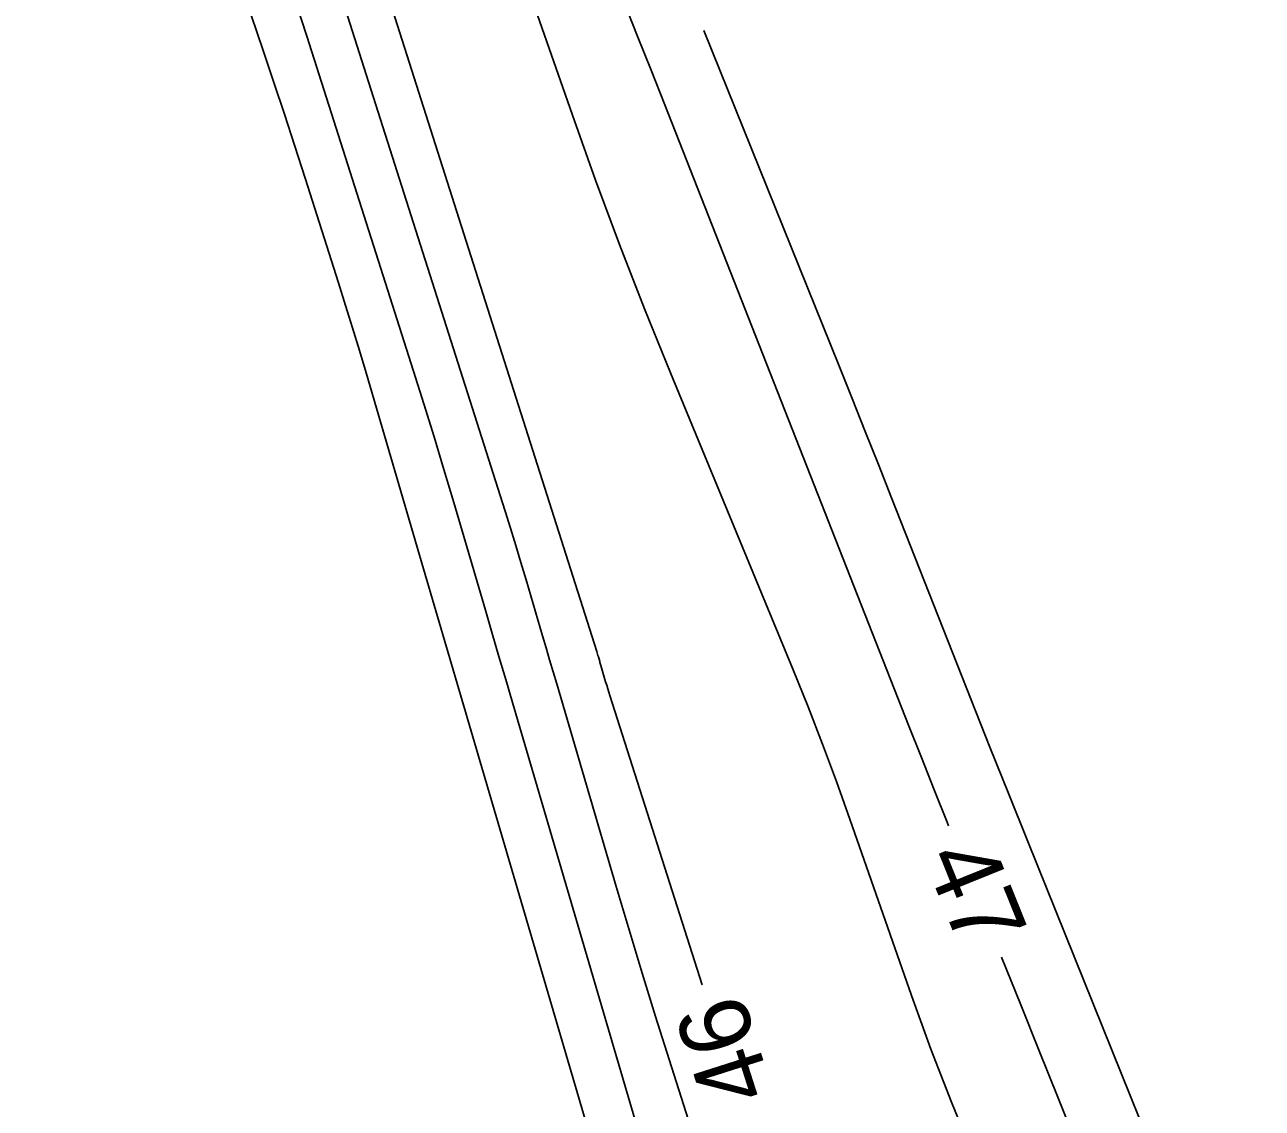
# Model space of a CAD drawing. Extents: x 2384780 to 2405861, y 547869 to 573706.
# Drawn here: x 2391823.58 to 2391858.5, y 552785.25 to 552815.82 of the extents above; entities that cross this region are included whole.
import ezdxf

# ---------------------------------------------------------------- set-up
doc = ezdxf.new("R2010")
doc.units = 0
doc.layers.add('Old_Level_60', color=7, linetype='Continuous')

msp = doc.modelspace()

# ---------------------------------------------------------------- linework, layer by layer
at = {"layer": 'Old_Level_60'}
for points in [[(2391823.58025, 552834.899), (2391830.3085, 552815.095), (2391830.6115, 552814.196), (2391830.91025, 552813.29575), (2391831.2045, 552812.39375), (2391831.49425, 552811.4905), (2391832.434, 552808.5375), (2391832.63375, 552807.904), (2391832.82975, 552807.26975), (2391833.02225, 552806.634), (2391833.211, 552805.9975), (2391834.83475, 552800.468), (2391835.1825, 552799.283), (2391835.5305, 552798.098), (2391835.8785, 552796.91325), (2391836.22625, 552795.72825), (2391842.584, 552774.0755)], [(2391831.0105, 552825.4985), (2391839.717, 552798.1405), (2391839.72925, 552798.10175), (2391839.7415, 552798.06275), (2391839.75325, 552798.02375), (2391839.76475, 552797.98475), (2391839.80225, 552797.85675), (2391839.81025, 552797.8295), (2391839.8185, 552797.802), (2391839.8265, 552797.77475), (2391839.8345, 552797.74725), (2391839.96975, 552797.2865), (2391839.999, 552797.18775), (2391840.029, 552797.08925), (2391840.0595, 552796.99075), (2391840.0905, 552796.89275), (2391842.69275, 552788.73375)], [(2391858.49575, 552765.492), (2391858.126, 552766.43025), (2391858.024, 552766.68475), (2391857.919, 552766.938), (2391857.8115, 552767.19), (2391857.70075, 552767.441), (2391850.98125, 552782.454), (2391850.33875, 552783.93075), (2391849.72775, 552785.42025), (2391849.1485, 552786.9225), (2391848.601, 552788.437), (2391846.8635, 552793.4055), (2391846.484, 552794.46725), (2391846.08975, 552795.52375), (2391845.68125, 552796.5745), (2391845.258, 552797.61975), (2391841.796, 552806.00475), (2391841.06675, 552807.8065), (2391840.36275, 552809.61775), (2391839.68425, 552811.4385), (2391839.03075, 552813.269), (2391835.046, 552824.68025)], [(2391831.4895, 552819.831), (2391837.13375, 552802.0955), (2391837.2855, 552801.6135), (2391837.43475, 552801.13075), (2391837.58125, 552800.64725), (2391837.72475, 552800.163), (2391838.18975, 552798.5795), (2391838.2895, 552798.24), (2391838.389, 552797.90075), (2391838.48875, 552797.5615), (2391838.58825, 552797.222), (2391840.266, 552791.509), (2391840.629, 552790.28575), (2391840.999, 552789.06475), (2391841.376, 552787.84575), (2391841.76025, 552786.62925), (2391847.13675, 552769.7725)], [(2391830.90475, 552817.44025), (2391831.5385, 552815.498), (2391832.16275, 552813.55275), (2391834.5505, 552806.05025), (2391834.84175, 552805.1255), (2391835.128, 552804.199), (2391835.409, 552803.271), (2391835.685, 552802.34125), (2391836.57725, 552799.302), (2391836.7685, 552798.65075), (2391836.95975, 552797.9995), (2391837.151, 552797.34825), (2391837.34225, 552796.697), (2391840.90675, 552784.5575)], [(2391849.64525, 552793.222), (2391849.60375, 552793.32475), (2391849.23975, 552794.2355), (2391848.87775, 552795.14725), (2391848.51775, 552796.05975), (2391841.6375, 552813.55975), (2391841.25125, 552814.53925), (2391840.86275, 552815.518), (2391840.472, 552816.49575)], [(2391857.93325, 552777.77275), (2391851.8775, 552792.7775), (2391851.3415, 552794.10975), (2391850.8085, 552795.443), (2391850.27875, 552796.7775), (2391849.75175, 552798.11325), (2391848.0355, 552802.4785), (2391847.66675, 552803.4135), (2391847.296, 552804.34775), (2391846.923, 552805.281), (2391846.54775, 552806.2135), (2391842.73775, 552815.656)], [(2391853.2445, 552784.26675), (2391852.72675, 552785.569), (2391852.20625, 552786.87), (2391851.683, 552788.17), (2391851.14125, 552789.51225)]]:
    msp.add_lwpolyline(points, dxfattribs=at)

# ---------------------------------------------------------------- texts
for s, rotation, p in [('47', 291.964739, (2391848.92925, 552792.322)), ('46', 107.690522, (2391844.703, 552785.722))]:
    msp.add_text(s, height=2, rotation=rotation, dxfattribs=at).set_placement(p)

doc.saveas('drawing.dxf')
